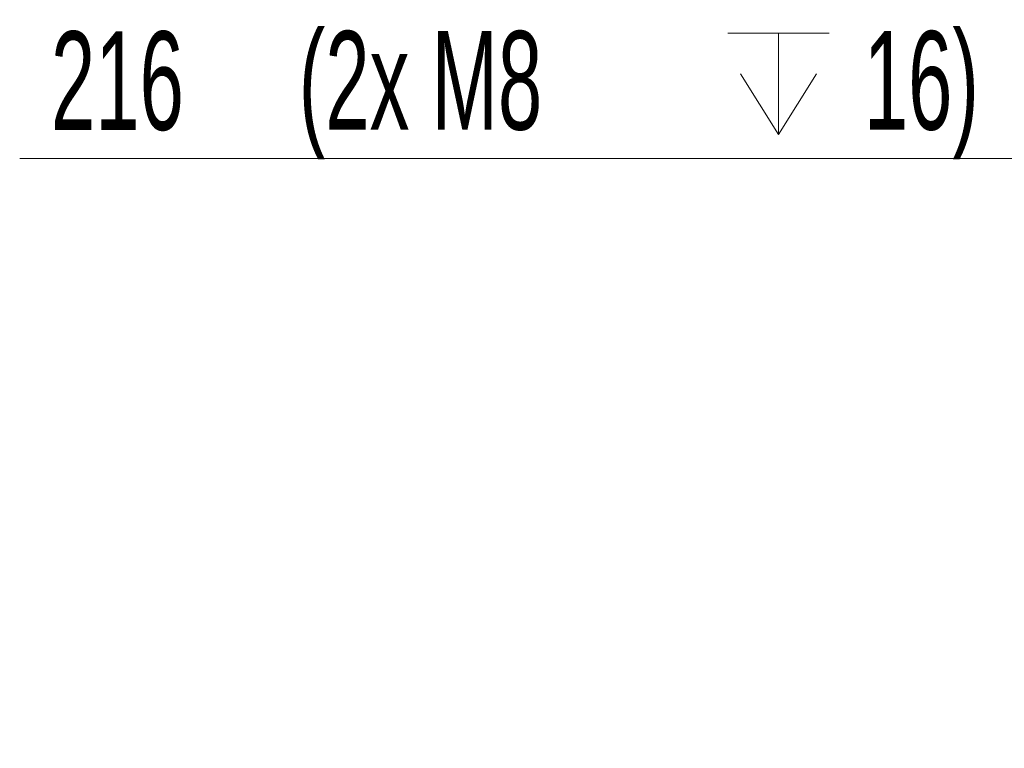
# Model space of a CAD drawing. Header units: millimetres. Extents: x 0 to 8410, y 0 to 5940.
# Tile 300 of 319: x 6606 to 7106, y 3808 to 4177. Entities that reach past the tile are written whole.
import ezdxf

# ---------------------------------------------------------------- set-up
doc = ezdxf.new("R2010")
doc.units = ezdxf.units.MM
doc.header["$LTSCALE"] = 10
doc.styles.add('SLDTEXTSTYLE0', font='TXT', dxfattribs={"width": 0.605})
doc.dimstyles.new('SLDDIMSTYLE0', dxfattribs={"dimtxt": 50, "dimasz": 50, "dimexe": 0, "dimexo": 0.0625, "dimgap": 12.5, "dimtad": 1, "dimtoh": 1, "dimdec": 1, "dimrnd": 1e-09, "dimzin": 12, "dimdsep": 46, "dimtxsty": 'SLDTEXTSTYLE0', "dimsah": 1, "dimcen": 0.09, "dimadec": 0, "dimazin": 0, "dimtfac": 1, "dimtofl": 0, "dimtmove": 0, "dimatfit": 3, "dimfxl": 1, "dimfrac": 2, "dimtolj": 1, "dimtzin": 12, "dimarcsym": 0})

# ---------------------------------------------------------------- blocks, each defined once
blk = doc.blocks.new('SW_SYMBOL_HOLE_DEPTH')
at = {"color": 0, "linetype": 'Continuous', "lineweight": 0}
for p, q in [((0, 8750), (8000, 8750)), ((4000, 8750), (4000, 750)), ((1000, 5550), (4000, 750)), ((7000, 5550), (4000, 750))]:
    blk.add_line(p, q, dxfattribs=at)
blk = doc.blocks.new('*D28')
at = {"color": 7, "linetype": 'Continuous', "lineweight": 0}
for p, q in [((7150.82, 3912.68), (7150.82, 4122.01)), ((7366.82, 3807.57), (7366.82, 4122.01)), ((7150.82, 4107.01), (6606.37, 4107.01)), ((7150.82, 4107.01), (7366.82, 4107.01))]:
    blk.add_line(p, q, dxfattribs=at)
for points in [[(7150.82, 4107.01), (7200.82, 4099.51), (7200.82, 4114.51)], [(7366.82, 4107.01), (7316.82, 4114.51), (7316.82, 4099.51)]]:
    blk.add_solid(points, dxfattribs=at)
at = {"color": 7, "linetype": 'Continuous', "lineweight": 0, "xscale": 0.0064453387, "yscale": 0.0064453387, "zscale": 0.0064453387}
blk.add_blockref('SW_SYMBOL_HOLE_DEPTH', (6965.85, 4114.23), dxfattribs=at)
at = {"color": 7, "linetype": 'Continuous', "lineweight": 0, "char_height": 50, "attachment_point": 1, "style": 'SLDTEXTSTYLE0'}
for s, insert in [(' (2x M8', (6736.82, 4171.6)), ('16)', (7034.91, 4171.6)), ('216', (6622.25, 4171.46))]:
    blk.add_mtext(s, dxfattribs=dict(at, insert=insert))

msp = doc.modelspace()

# ---------------------------------------------------------------- dimensions: what is measured, and where the dimension line sits
at = {"color": 7, "linetype": 'Continuous', "lineweight": 0}
dim = msp.add_linear_dim(base=(7366.817261, 4107.006598), p1=(7150.817261, 3912.67683), p2=(7366.817261, 3807.574759), text='<> (2x M8{\\fGDT;x}16)', dimstyle='SLDDIMSTYLE0', dxfattribs=at)
dim.commit()
dim.dimension.update_dxf_attribs({"geometry": '*D28', "text_midpoint": (6878.184252, 4107.006598), "dimtype": 160})

doc.saveas('drawing.dxf')
